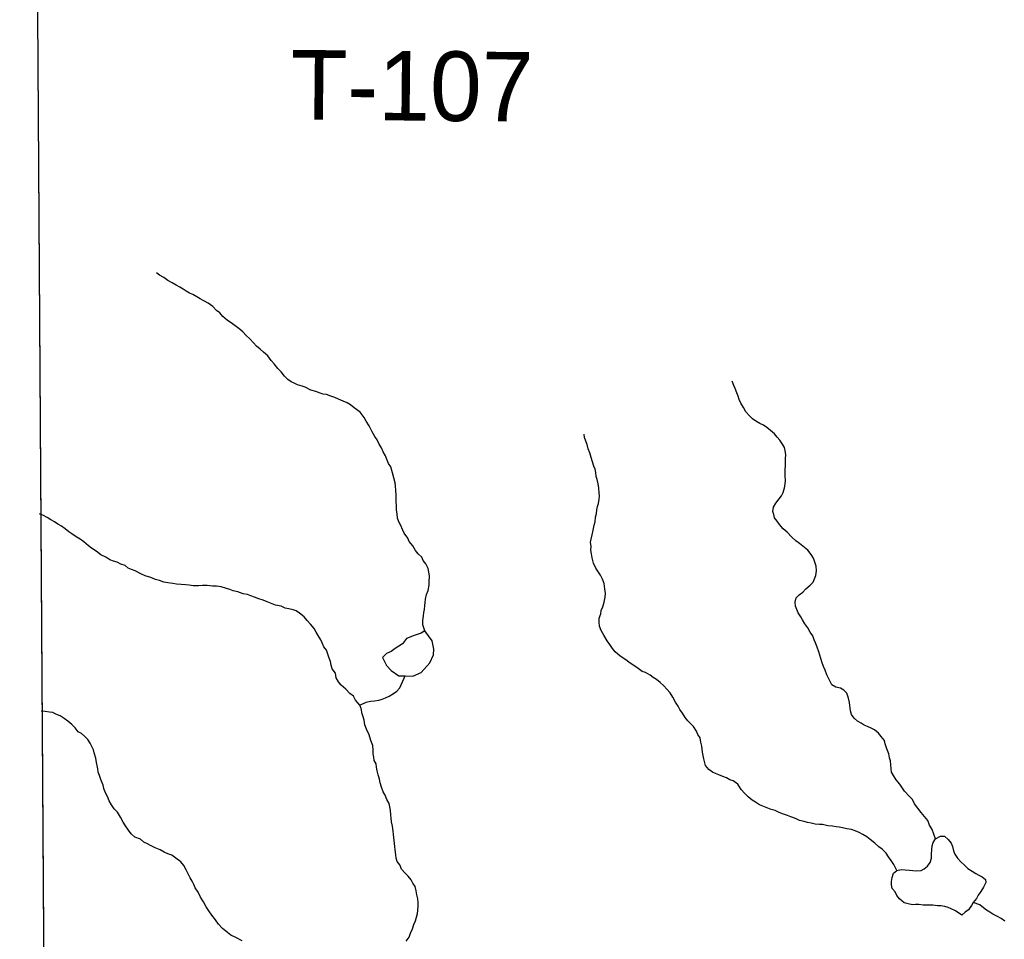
# Model space of a CAD drawing. Extents: x 0 to 1064, y 0 to 440.
# Drawn here: x 110.94 to 123.81, y 394.39 to 406.41 of the extents above; entities that cross this region are included whole.
import ezdxf

# ---------------------------------------------------------------- set-up
doc = ezdxf.new("R2010")
doc.units = 0
for name, color, linetype in [('GM_X_County', 7, 'Continuous'), ('GM_X_Minor_River', 7, 'Continuous'), ('GM_X_Township', 7, 'Continuous'), ('GM_X_Township_Road', 7, 'Continuous'), ('GM_X_Township_Road_Text', 7, 'Continuous')]:
    doc.layers.add(name, color=color, linetype=linetype)

msp = doc.modelspace()

# ---------------------------------------------------------------- linework, layer by layer
at = {"layer": 'GM_X_County'}
msp.add_lwpolyline([(110.937, 367.797), (111.043, 373.138), (111.062, 374.292), (111.083, 375.478), (111.118, 377.957), (111.181, 382.403), (111.279, 390.484), (111.175, 406.486)], dxfattribs=at)
at = {"layer": 'GM_X_Minor_River'}
for points in [[(113.157, 402.836), (113.115, 402.861), (113.073, 402.886), (113.031, 402.911), (112.983, 402.937), (112.929, 402.968), (112.875, 403), (112.821, 403.038), (112.767, 403.069), (112.726, 403.1)], [(116.236, 398.422), (116.206, 398.501), (116.207, 398.556), (116.215, 398.616), (116.222, 398.659), (116.229, 398.701), (116.236, 398.75), (116.237, 398.792), (116.244, 398.835), (116.257, 398.895), (116.277, 398.949), (116.29, 399.016), (116.291, 399.059), (116.293, 399.138), (116.288, 399.186), (116.277, 399.235), (116.248, 399.297), (116.212, 399.34), (116.195, 399.383), (116.147, 399.427), (116.112, 399.47), (116.077, 399.531), (116.029, 399.587), (116.012, 399.63), (115.965, 399.698), (115.942, 399.747), (115.919, 399.796), (115.895, 399.846), (115.878, 399.895), (115.873, 399.949), (115.862, 399.998), (115.864, 400.059), (115.859, 400.108), (115.86, 400.156), (115.861, 400.199), (115.856, 400.254), (115.851, 400.315), (115.846, 400.357), (115.829, 400.419), (115.812, 400.486), (115.79, 400.565), (115.76, 400.609), (115.743, 400.651), (115.72, 400.707), (115.691, 400.762), (115.668, 400.811), (115.638, 400.86), (115.609, 400.916), (115.58, 400.959), (115.545, 401.021), (115.504, 401.101), (115.469, 401.162), (115.44, 401.211), (115.387, 401.279), (115.309, 401.336), (115.261, 401.373), (115.219, 401.399), (115.165, 401.424), (115.105, 401.45), (115.057, 401.469), (115.003, 401.488), (114.948, 401.508), (114.906, 401.515), (114.864, 401.528), (114.81, 401.547), (114.743, 401.567), (114.671, 401.605), (114.629, 401.618), (114.569, 401.638), (114.527, 401.657), (114.485, 401.676), (114.443, 401.707), (114.401, 401.751), (114.354, 401.807), (114.313, 401.85), (114.265, 401.912), (114.224, 401.955), (114.183, 402.017), (114.123, 402.061), (114.081, 402.104), (114.034, 402.142), (113.992, 402.185), (113.945, 402.235), (113.897, 402.279), (113.856, 402.328), (113.802, 402.372), (113.754, 402.409), (113.701, 402.447), (113.653, 402.478), (113.593, 402.528), (113.552, 402.578), (113.51, 402.609), (113.462, 402.659), (113.403, 402.703), (113.343, 402.734), (113.295, 402.76), (113.253, 402.785), (113.199, 402.817), (113.157, 402.836)], [(120.948, 400.575), (120.949, 400.623), (120.95, 400.672), (120.952, 400.721), (120.947, 400.776), (120.935, 400.818), (120.912, 400.861), (120.877, 400.911), (120.841, 400.954), (120.806, 400.997), (120.752, 401.041), (120.704, 401.079), (120.663, 401.11), (120.614, 401.129), (120.561, 401.161), (120.519, 401.192), (120.477, 401.23), (120.43, 401.285), (120.401, 401.341), (120.365, 401.396), (120.342, 401.445), (120.331, 401.488), (120.314, 401.531), (120.291, 401.586), (120.273, 401.629), (120.25, 401.684)], [(118.497, 399.199), (118.468, 399.242), (118.439, 399.304), (118.422, 399.377), (118.411, 399.426), (118.406, 399.475), (118.407, 399.523), (118.402, 399.578), (118.409, 399.621), (118.422, 399.675), (118.436, 399.736), (118.449, 399.802), (118.463, 399.844), (118.464, 399.905), (118.477, 399.954), (118.484, 400.002), (118.491, 400.045), (118.504, 400.087), (118.511, 400.141), (118.518, 400.184), (118.513, 400.226), (118.509, 400.287), (118.498, 400.342), (118.487, 400.397), (118.475, 400.44), (118.47, 400.489), (118.459, 400.532), (118.442, 400.575), (118.425, 400.63), (118.408, 400.685), (118.391, 400.746), (118.368, 400.801), (118.357, 400.856), (118.34, 400.899), (118.323, 400.948), (118.317, 400.991)], [(122.912, 395.704), (122.866, 395.826), (122.831, 395.882), (122.808, 395.943), (122.767, 395.993), (122.725, 396.048), (122.678, 396.104), (122.637, 396.16), (122.608, 396.215), (122.572, 396.258), (122.507, 396.327), (122.472, 396.376), (122.442, 396.419), (122.395, 396.475), (122.36, 396.531), (122.336, 396.574), (122.331, 396.616), (122.326, 396.671), (122.321, 396.72), (122.31, 396.763), (122.299, 396.812), (122.276, 396.879), (122.253, 396.946), (122.242, 396.989), (122.201, 397.039), (122.165, 397.082), (122.112, 397.126), (122.07, 397.151), (122.021, 397.17), (121.979, 397.19), (121.937, 397.215), (121.889, 397.24), (121.848, 397.278), (121.812, 397.327), (121.801, 397.376), (121.791, 397.443), (121.786, 397.486), (121.775, 397.541), (121.752, 397.608), (121.71, 397.645), (121.668, 397.671), (121.608, 397.684), (121.554, 397.716), (121.519, 397.783), (121.49, 397.845), (121.467, 397.906), (121.444, 397.955), (121.427, 398.004), (121.41, 398.059), (121.398, 398.102), (121.387, 398.145), (121.364, 398.206), (121.341, 398.262), (121.324, 398.305), (121.307, 398.354), (121.271, 398.403), (121.242, 398.458), (121.201, 398.514), (121.172, 398.563), (121.148, 398.606), (121.113, 398.656), (121.096, 398.699), (121.078, 398.742), (121.074, 398.796), (121.087, 398.851), (121.13, 398.893), (121.174, 398.928), (121.217, 398.97), (121.273, 399.017), (121.31, 399.059), (121.329, 399.101), (121.348, 399.143), (121.356, 399.204), (121.351, 399.265), (121.334, 399.32), (121.317, 399.369), (121.287, 399.418), (121.24, 399.474), (121.198, 399.511), (121.133, 399.561), (121.085, 399.599), (121.031, 399.643), (120.972, 399.711), (120.918, 399.755), (120.871, 399.81), (120.842, 399.854), (120.806, 399.897), (120.795, 399.94), (120.784, 399.982), (120.791, 400.037), (120.823, 400.091), (120.866, 400.145), (120.897, 400.187), (120.917, 400.229), (120.936, 400.289), (120.943, 400.338), (120.95, 400.386), (120.946, 400.447), (120.947, 400.49), (120.947, 400.532), (120.948, 400.575)], [(111.728, 399.62), (111.674, 399.651), (111.62, 399.689), (111.578, 399.714), (111.53, 399.752), (111.482, 399.789), (111.434, 399.815), (111.393, 399.846), (111.345, 399.871), (111.297, 399.903), (111.249, 399.928), (111.194, 399.948)], [(115.767, 396.163), (115.738, 396.218), (115.715, 396.274), (115.691, 396.317), (115.669, 396.378), (115.652, 396.433), (115.64, 396.482), (115.623, 396.537), (115.612, 396.592), (115.601, 396.641), (115.596, 396.684), (115.573, 396.727), (115.568, 396.77), (115.557, 396.812), (115.558, 396.861), (115.553, 396.922), (115.53, 396.989), (115.507, 397.063), (115.473, 397.136), (115.449, 397.192), (115.439, 397.253), (115.427, 397.296), (115.416, 397.338), (115.4, 397.406), (115.382, 397.449), (115.329, 397.517), (115.3, 397.566), (115.252, 397.603), (115.199, 397.659), (115.139, 397.709), (115.104, 397.753), (115.074, 397.808), (115.064, 397.869), (115.022, 397.925), (115.011, 397.974), (115, 398.022), (114.983, 398.065), (114.966, 398.114), (114.949, 398.17), (114.913, 398.213), (114.89, 398.262), (114.873, 398.305), (114.838, 398.36), (114.814, 398.404), (114.785, 398.453), (114.738, 398.509), (114.696, 398.558), (114.655, 398.602), (114.595, 398.652), (114.553, 398.683), (114.511, 398.696), (114.457, 398.709), (114.408, 398.716), (114.354, 398.742), (114.282, 398.756), (114.24, 398.775), (114.174, 398.801), (114.119, 398.82), (114.065, 398.839), (114.005, 398.859), (113.957, 398.878), (113.915, 398.897), (113.86, 398.905), (113.788, 398.931), (113.728, 398.944), (113.686, 398.963), (113.643, 398.976), (113.571, 398.996), (113.51, 399.003), (113.456, 399.005), (113.389, 399.012), (113.329, 399.014), (113.274, 399.009), (113.207, 399.01), (113.153, 399.017), (113.104, 399.024), (113.05, 399.026), (112.989, 399.033), (112.941, 399.04), (112.874, 399.048), (112.82, 399.055), (112.766, 399.08), (112.711, 399.094), (112.651, 399.119), (112.579, 399.139), (112.519, 399.165), (112.447, 399.203), (112.399, 399.222), (112.356, 399.241), (112.315, 399.273), (112.26, 399.292), (112.212, 399.317), (112.164, 399.331), (112.116, 399.35), (112.062, 399.382), (111.996, 399.413), (111.936, 399.463), (111.877, 399.501), (111.835, 399.532), (111.775, 399.582), (111.728, 399.62)], [(122.405, 395.289), (122.365, 395.369), (122.329, 395.418), (122.294, 395.468), (122.265, 395.517), (122.211, 395.567), (122.169, 395.598), (122.116, 395.648), (122.056, 395.692), (122.014, 395.729), (121.961, 395.761), (121.913, 395.786), (121.858, 395.806), (121.81, 395.825), (121.75, 395.832), (121.695, 395.846), (121.653, 395.853), (121.611, 395.86), (121.562, 395.867), (121.502, 395.874), (121.435, 395.888), (121.393, 395.889), (121.338, 395.896), (121.284, 395.909), (121.236, 395.916), (121.193, 395.929), (121.133, 395.943), (121.079, 395.968), (121.019, 395.988), (120.977, 396.007), (120.922, 396.027), (120.868, 396.046), (120.814, 396.072), (120.76, 396.085), (120.718, 396.104), (120.676, 396.123), (120.61, 396.149), (120.556, 396.181), (120.514, 396.206), (120.46, 396.25), (120.413, 396.299), (120.371, 396.349), (120.324, 396.417), (120.264, 396.461), (120.222, 396.474), (120.18, 396.499), (120.132, 396.518), (120.078, 396.538), (120.036, 396.557), (119.994, 396.576), (119.946, 396.607), (119.905, 396.663), (119.882, 396.749), (119.866, 396.834), (119.855, 396.913), (119.844, 396.968), (119.834, 397.023), (119.804, 397.067), (119.787, 397.11), (119.746, 397.171), (119.674, 397.246), (119.639, 397.289), (119.604, 397.345), (119.568, 397.394), (119.545, 397.437), (119.51, 397.487), (119.475, 397.554), (119.44, 397.61), (119.398, 397.659), (119.357, 397.703), (119.309, 397.746), (119.261, 397.784), (119.219, 397.809), (119.178, 397.84), (119.118, 397.878), (119.076, 397.891), (119.004, 397.942), (118.944, 397.979), (118.902, 398.011), (118.86, 398.042), (118.789, 398.092), (118.723, 398.148), (118.688, 398.192), (118.652, 398.241), (118.617, 398.29), (118.576, 398.364), (118.541, 398.426), (118.518, 398.481), (118.513, 398.536), (118.514, 398.585), (118.534, 398.645), (118.541, 398.687), (118.56, 398.736), (118.579, 398.796), (118.593, 398.863), (118.594, 398.911), (118.589, 398.972), (118.579, 399.039), (118.555, 399.095), (118.532, 399.15), (118.497, 399.199)], [(116.236, 398.422), (116.187, 398.392), (116.095, 398.358), (115.996, 398.319), (115.941, 398.253), (115.848, 398.188), (115.792, 398.153), (115.731, 398.124), (115.681, 398.071), (115.733, 397.966), (115.792, 397.904), (115.893, 397.835), (115.978, 397.832), (116.075, 397.83), (116.186, 397.876), (116.298, 398.001), (116.349, 398.109)], [(116.349, 398.109), (116.351, 398.182), (116.33, 398.292), (116.236, 398.422)], [(115.382, 397.449), (115.468, 397.489), (115.523, 397.5), (115.578, 397.505), (115.633, 397.516), (115.675, 397.527), (115.718, 397.545), (115.767, 397.568), (115.823, 397.603), (115.866, 397.633), (115.909, 397.674), (115.978, 397.832)], [(111.326, 397.36), (111.272, 397.368), (111.217, 397.369)], [(113.847, 394.368), (113.763, 394.412), (113.697, 394.444), (113.631, 394.494), (113.589, 394.532), (113.536, 394.588), (113.495, 394.643), (113.448, 394.705), (113.412, 394.761), (113.377, 394.816), (113.342, 394.878), (113.301, 394.939), (113.272, 395.007), (113.231, 395.063), (113.213, 395.106), (113.19, 395.149), (113.167, 395.192), (113.143, 395.235), (113.114, 395.296), (113.085, 395.352), (113.044, 395.401), (112.978, 395.451), (112.924, 395.489), (112.876, 395.508), (112.828, 395.528), (112.774, 395.559), (112.708, 395.585), (112.648, 395.617), (112.606, 395.636), (112.558, 395.661), (112.516, 395.699), (112.444, 395.724), (112.396, 395.768), (112.361, 395.817), (112.32, 395.873), (112.291, 395.922), (112.255, 395.984), (112.214, 396.052), (112.173, 396.095), (112.138, 396.145), (112.108, 396.2), (112.085, 396.255), (112.056, 396.311), (112.039, 396.36), (112.028, 396.402), (111.999, 396.476), (111.982, 396.531), (111.965, 396.574), (111.96, 396.617), (111.948, 396.66), (111.943, 396.702), (111.932, 396.757), (111.91, 396.825), (111.904, 396.867), (111.881, 396.91), (111.858, 396.954), (111.828, 397.003), (111.787, 397.04), (111.745, 397.078), (111.703, 397.103), (111.662, 397.152), (111.62, 397.196), (111.567, 397.24), (111.519, 397.277), (111.465, 397.309), (111.411, 397.334), (111.369, 397.353), (111.326, 397.36)], [(115.989, 394.364), (116.027, 394.418), (116.046, 394.472), (116.071, 394.526), (116.091, 394.581), (116.11, 394.629), (116.123, 394.677), (116.136, 394.726), (116.143, 394.768), (116.145, 394.823), (116.145, 394.865), (116.141, 394.92), (116.13, 394.969), (116.119, 395.024), (116.108, 395.079), (116.078, 395.122), (116.055, 395.165), (116.014, 395.215), (115.972, 395.258), (115.931, 395.308), (115.907, 395.363), (115.872, 395.407), (115.861, 395.449), (115.856, 395.492), (115.845, 395.559), (115.84, 395.602), (115.835, 395.681), (115.825, 395.76), (115.82, 395.803), (115.809, 395.87), (115.798, 395.925), (115.793, 395.974), (115.788, 396.017), (115.783, 396.071), (115.778, 396.12), (115.767, 396.163)], [(122.76, 394.837), (122.748, 394.837), (122.693, 394.845), (122.651, 394.846), (122.608, 394.84), (122.554, 394.854), (122.499, 394.867), (122.44, 394.917), (122.404, 394.96), (122.381, 395.01), (122.346, 395.053), (122.335, 395.102), (122.336, 395.144), (122.343, 395.199), (122.362, 395.253), (122.405, 395.289), (122.46, 395.3), (122.515, 395.299), (122.569, 395.291), (122.612, 395.29), (122.666, 395.283), (122.721, 395.288), (122.764, 395.311), (122.807, 395.347), (122.839, 395.395), (122.858, 395.449), (122.859, 395.504), (122.861, 395.565), (122.868, 395.613), (122.881, 395.656), (122.912, 395.704), (122.974, 395.739), (123.028, 395.737), (123.076, 395.694), (123.117, 395.644), (123.134, 395.601), (123.145, 395.546), (123.163, 395.503), (123.198, 395.448), (123.245, 395.398), (123.287, 395.361), (123.335, 395.317), (123.388, 395.28), (123.436, 395.248), (123.478, 395.229), (123.52, 395.204), (123.562, 395.172), (123.567, 395.13), (123.536, 395.07), (123.504, 395.016), (123.467, 394.968), (123.447, 394.925), (123.404, 394.872), (123.379, 394.83), (123.341, 394.776), (123.298, 394.746), (123.255, 394.705)], [(123.255, 394.705), (123.171, 394.761), (123.117, 394.787), (123.075, 394.806), (123.032, 394.819), (122.978, 394.826), (122.936, 394.827), (122.875, 394.835), (122.748, 394.837)], [(123.817, 394.625), (123.77, 394.663), (123.722, 394.688), (123.662, 394.72), (123.62, 394.745), (123.578, 394.771), (123.536, 394.802), (123.488, 394.839), (123.404, 394.872)]]:
    msp.add_lwpolyline(points, dxfattribs=at)
at = {"layer": 'GM_X_Township'}
msp.add_lwpolyline([(110.937, 367.797), (111.043, 373.138), (111.062, 374.292), (111.083, 375.478), (111.118, 377.957), (111.181, 382.403), (111.279, 390.484), (111.175, 406.486)], dxfattribs=at)
at = {"layer": 'GM_X_Township_Road'}
for points in [[(111.249, 395.11), (111.175, 406.486), (111.176, 406.711), (111.207, 412.593)], [(111.138, 379.392), (111.181, 382.403), (111.279, 390.484), (111.249, 395.11)]]:
    msp.add_lwpolyline(points, dxfattribs=at)

# ---------------------------------------------------------------- texts
at = {"layer": 'GM_X_Township_Road_Text'}
msp.add_text('T-107', height=0.9091, rotation=359.4392, dxfattribs=at).set_placement((114.474, 405.105))

doc.saveas('drawing.dxf')
